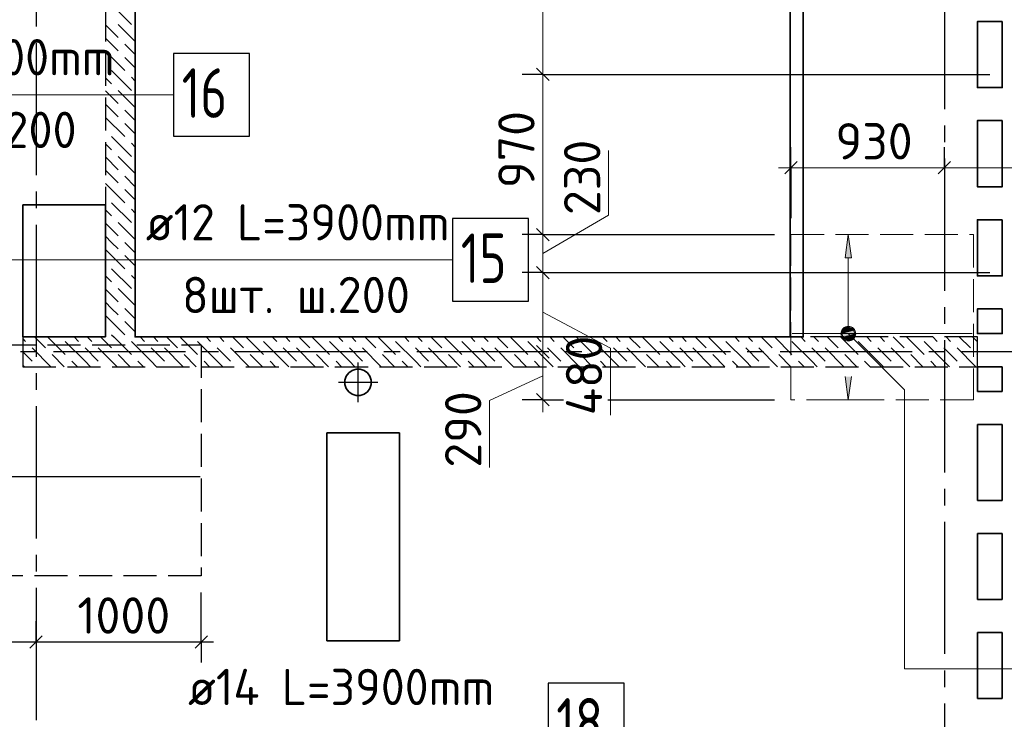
# Model space of a CAD drawing. Header units: millimetres. Extents: x 40580 to 1930067, y -240640 to 81020.
# Tile 349 of 656: x 1038396 to 1044358, y -218039 to -213801. Entities that reach past the tile are written whole.
import ezdxf

# ---------------------------------------------------------------- set-up
doc = ezdxf.new("R2010")
doc.units = ezdxf.units.MM
for name, pattern in [('______2', [270, 200, -70]), ('______5', [1100, 800, -100, 100, -100]), ('CENTER', [2, 1.25, -0.25, 0.25, -0.25])]:
    doc.linetypes.add(name, pattern=pattern)
for name, color, linetype, lineweight in [('Standard', 7, 'Continuous', 25), ('ДОП Верх по У', 7, 'Continuous', 25), ('ЖБ Перекрытие верхний уровень', 7, 'Continuous', 35), ('ОСИ', 7, 'CENTER', 15), ('Позиционная метка номер позиции', 7, 'Continuous', 13), ('Примечания', 7, 'Continuous', 13)]:
    doc.layers.add(name, color=color, linetype=linetype, lineweight=lineweight)
doc.layers.add('ЖБ Балка Вышележаща', color=7, linetype='Continuous')
doc.layers.add('Размерная выноска', color=7, linetype='Continuous')
doc.layers.add('ЖБ Стена верхний уровень', color=7, linetype='______2', true_color=0x656565)
doc.styles.add('ISOCPEUR', font='isocpeur.ttf')

msp = doc.modelspace()

# ---------------------------------------------------------------- hatches: boundary and pattern name
at = {"layer": 'ДОП Верх по У', "linetype": 'Continuous', "lineweight": 13, "transparency": 33554687}
for points in [[(1043433.6, -215243), (1043413.6, -215103), (1043393.6, -215243)], [(1043376.1, -215703), (1043451.1, -215703), (1043445.9, -215684.3)], [(1043376.1, -215703), (1043445.9, -215684.3), (1043381.4, -215684.3)], [(1043381.4, -215684.3), (1043445.9, -215684.3), (1043432.4, -215670.8)], [(1043381.4, -215684.3), (1043432.4, -215670.8), (1043394.9, -215670.8)], [(1043394.9, -215670.8), (1043432.4, -215670.8), (1043413.6, -215665.5)], [(1043381.4, -215721.8), (1043451.1, -215703), (1043376.1, -215703)], [(1043381.4, -215721.8), (1043445.9, -215721.8), (1043451.1, -215703)], [(1043394.9, -215735.3), (1043445.9, -215721.8), (1043381.4, -215721.8)], [(1043394.9, -215735.3), (1043432.4, -215735.3), (1043445.9, -215721.8)], [(1043432.4, -215735.3), (1043394.9, -215735.3), (1043413.6, -215740.5)]]:
    msp.add_hatch(color=7, dxfattribs=at).paths.add_polyline_path(points)
msp.add_hatch(color=7, dxfattribs=at).paths.add_polyline_path([(1043433.6, -215963), (1043413.6, -216103), (1043393.6, -215963)], flags=16)
at = {"layer": 'Позиционная метка номер позиции', "linetype": 'Continuous', "lineweight": 13, "transparency": 33554687}
for points in [[(1043370.4, -215691.5), (1043402.2, -215659.7), (1043381.8, -215671.2)], [(1043402.2, -215659.7), (1043370.4, -215691.5), (1043370.4, -215714.5)], [(1043402.2, -215659.7), (1043370.4, -215714.5), (1043425.1, -215659.7)], [(1043425.1, -215659.7), (1043370.4, -215714.5), (1043381.8, -215734.8)], [(1043425.1, -215659.7), (1043381.8, -215734.8), (1043445.5, -215671.2)], [(1043445.5, -215671.2), (1043381.8, -215734.8), (1043402.2, -215746.3)], [(1043445.5, -215671.2), (1043402.2, -215746.3), (1043456.9, -215691.5)], [(1043456.9, -215691.5), (1043402.2, -215746.3), (1043425.1, -215746.3)], [(1043456.9, -215691.5), (1043425.1, -215746.3), (1043456.9, -215714.5)], [(1043456.9, -215714.5), (1043425.1, -215746.3), (1043445.5, -215734.8)]]:
    msp.add_hatch(color=7, dxfattribs=at).paths.add_polyline_path(points)

# ---------------------------------------------------------------- linework, layer by layer
at = {"layer": 'Standard', "color": 251, "linetype": 'Continuous', "lineweight": -3, "true_color": 0x656565, "transparency": 33554687}
for p, q in [((1041564.1, -214133), (1041439.1, -214133)), ((1041564.1, -214133), (1041689.1, -214133)), ((1043066.6, -214697.8), (1043066.6, -214572.8)), ((1043995.6, -214697.8), (1043995.6, -214572.8)), ((1043066.6, -214697.8), (1043066.6, -214822.8)), ((1043066.6, -214697.8), (1043066.6, -215003)), ((1043995.6, -214697.8), (1043995.6, -214822.8)), ((1043995.6, -214697.8), (1043995.6, -214697.8)), ((1041564.1, -215103), (1041439.1, -215103)), ((1041564.1, -215103), (1041689.1, -215103)), ((1041564.1, -215333), (1041439.1, -215333)), ((1041564.1, -215333), (1041689.1, -215333)), ((1041564.1, -216103), (1041439.1, -216103)), ((1041564.1, -216103), (1041689.1, -216103)), ((1041564.1, -216103), (1041671.8, -216103)), ((1039495.6, -217570), (1039495.6, -217270)), ((1038495.6, -217570), (1038495.6, -217445)), ((1039495.6, -217570), (1039495.6, -217445)), ((1038495.6, -217570), (1038495.6, -217695)), ((1038495.6, -217570), (1038495.6, -217570)), ((1039495.6, -217570), (1039495.6, -217695))]:
    msp.add_line(p, q, dxfattribs=at)
at = {"layer": 'Standard', "color": 7, "linetype": 'Continuous', "lineweight": 25, "transparency": 33554687}
for p, q in [((1041526.6, -214095.5), (1041601.6, -214170.5)), ((1043029.1, -214735.3), (1043104.1, -214660.3)), ((1043958.1, -214735.3), (1044033.1, -214660.3)), ((1041526.6, -215065.5), (1041601.6, -215140.5)), ((1041526.6, -215295.5), (1041601.6, -215370.5)), ((1041526.6, -215775.5), (1041601.6, -215850.5)), ((1041526.6, -216065.5), (1041601.6, -216140.5)), ((1038458.1, -217607.5), (1038533.1, -217532.5)), ((1039458.1, -217607.5), (1039533.1, -217532.5))]:
    msp.add_line(p, q, dxfattribs=at)
at = {"layer": 'Standard', "color": 7, "linetype": 'Continuous', "lineweight": 13, "transparency": 33554687}
for p, q in [((1041962.2, -214984.6), (1041962.2, -214593.6)), ((1043066.6, -214697.8), (1042991.6, -214697.8)), ((1043066.6, -214697.8), (1043995.6, -214697.8)), ((1043995.6, -214697.8), (1045245.6, -214697.8)), ((1041564.1, -215218), (1041962.2, -214984.6)), ((1041564.1, -215103), (1041564.1, -215333)), ((1041564.1, -215333), (1041564.1, -215813)), ((1041564.1, -215573), (1041973.8, -215790.4)), ((1041973.8, -215790.4), (1041973.8, -216197)), ((1041564.1, -215813), (1041564.1, -216103)), ((1041564.1, -215958), (1041241.8, -216108)), ((1041241.8, -216108), (1041241.8, -216514.6)), ((1041564.1, -216103), (1041564.1, -216178))]:
    msp.add_line(p, q, dxfattribs=at)
at = {"layer": 'Standard', "color": 8, "linetype": '______5', "lineweight": -3, "transparency": 33554687}
for p, q in [((1040445.6, -216117.5), (1040445.6, -215878.5)), ((1040565.1, -215998), (1040326.1, -215998))]:
    msp.add_line(p, q, dxfattribs=at)
at = {"layer": 'Standard', "color": 7, "linetype": 'Continuous', "lineweight": -3, "transparency": 33554687}
for p, q in [((1038495.6, -217570), (1039495.6, -217570)), ((1039495.6, -217570), (1039570.6, -217570))]:
    msp.add_line(p, q, dxfattribs=at)
at = {"layer": 'Standard', "color": 7, "linetype": 'Continuous', "lineweight": 13, "transparency": 33554687}
for points in [[(1041564.1, -213013), (1041564.1, -213368.6), (1041564.1, -213368.6), (1041564.1, -214133)], [(1041564.1, -214133), (1041564.1, -214302.1), (1041564.1, -214302.1), (1041564.1, -215103)]]:
    msp.add_lwpolyline(points, dxfattribs=at)
at = {"layer": 'Standard', "color": 251, "linetype": 'Continuous', "lineweight": -3, "true_color": 0x656565, "transparency": 33554687}
for points in [[(1041564.1, -214133), (1041591.8, -214133), (1041591.8, -214133), (1041951.7, -214133), (1041951.7, -214133), (1041967.1, -214133), (1041967.1, -214133), (1044270.6, -214133)], [(1041564.1, -215103), (1041962.3, -215103), (1041962.3, -215103), (1042966.6, -215103)], [(1041564.1, -215333), (1041961.2, -215333), (1041961.2, -215333), (1044270.6, -215333)], [(1041956.8, -216103), (1041957.4, -216103), (1041957.4, -216103), (1042966.6, -216103)]]:
    msp.add_lwpolyline(points, dxfattribs=at)
at = {"layer": 'Standard', "color": 7, "linetype": 'Continuous', "lineweight": -3, "transparency": 33554687}
msp.add_lwpolyline([(1037695.6, -217570), (1038259, -217570), (1038259, -217570), (1038495.6, -217570)], dxfattribs=at)
at = {"layer": 'ДОП Верх по У', "color": 251, "linetype": 'Continuous', "lineweight": 13, "true_color": 0x494949, "transparency": 33554687}
for p, q in [((1043413.6, -215103), (1043393.6, -215243)), ((1043433.6, -215243), (1043413.6, -215103)), ((1043393.6, -215243), (1043433.6, -215243)), ((1043413.6, -215673), (1043413.6, -215243)), ((1043376.1, -215703), (1043376.1, -215703)), ((1043451.1, -215703), (1043451.1, -215703)), ((1043413.6, -216103), (1043393.6, -215963)), ((1043433.6, -215963), (1043413.6, -216103)), ((1043413.6, -216103), (1043313.6, -216103)), ((1043413.6, -216103), (1043513.6, -216103)), ((1043413.6, -216103), (1043413.6, -216103))]:
    msp.add_line(p, q, dxfattribs=at)
at = {"layer": 'ДОП Верх по У', "color": 7, "linetype": 'Continuous', "lineweight": 13, "transparency": 33554687}
msp.add_line((1039395.6, -215256), (1041017.3, -215256), dxfattribs=at)
at = {"layer": 'ДОП Верх по У', "color": 7, "linetype": 'Continuous', "lineweight": 18, "transparency": 33554687}
msp.add_line((1043073.6, -215703), (1044163.6, -215703), dxfattribs=at)
at = {"layer": 'ДОП Верх по У', "color": 7, "linetype": 'Continuous', "lineweight": -3, "transparency": 33554687}
msp.add_line((1039489.6, -216570), (1035601.6, -216570), dxfattribs=at)
at = {"layer": 'ДОП Верх по У', "color": 7, "linetype": 'Continuous', "lineweight": 25, "transparency": 33554687}
for points in [[(1039327.6, -214506), (1039787.6, -214506), (1039787.6, -214006), (1039327.6, -214006), (1039327.6, -214506)], [(1041017.3, -215506), (1041477.3, -215506), (1041477.3, -215006), (1041017.3, -215006), (1041017.3, -215506)], [(1041595.6, -218320), (1042055.6, -218320), (1042055.6, -217820), (1041595.6, -217820), (1041595.6, -218320)]]:
    msp.add_lwpolyline(points, dxfattribs=at)
at = {"layer": 'ДОП Верх по У', "color": 251, "linetype": 'Continuous', "lineweight": 13, "true_color": 0x494949, "transparency": 33554687}
msp.add_circle((1043413.6, -215703), 37.5, dxfattribs=at)
at = {"layer": 'ЖБ Балка Вышележаща', "color": 7, "linetype": 'Continuous', "lineweight": 35, "transparency": 33554687}
msp.add_line((1043060.6, -213193), (1043060.6, -215723), dxfattribs=at)
at = {"layer": 'ЖБ Перекрытие верхний уровень', "color": 7, "linetype": 'Continuous', "lineweight": 35, "transparency": 33554687}
msp.add_line((1043140.6, -215723), (1043140.6, -213193), dxfattribs=at)
at = {"layer": 'ЖБ Перекрытие верхний уровень', "transparency": 33554687}
for p, q in [((1038915.6, -214923), (1038415.6, -214923)), ((1038415.6, -214923), (1038415.6, -215723)), ((1038915.6, -215723), (1038915.6, -214923)), ((1038415.6, -215723), (1038915.6, -215723)), ((1040409, -215926.1), (1040388.6, -215941)), ((1040433, -215918.3), (1040409, -215926.1)), ((1040458.3, -215918.3), (1040433, -215918.3)), ((1040482.3, -215926.1), (1040458.3, -215918.3)), ((1040502.7, -215941), (1040482.3, -215926.1)), ((1044195.6, -216053), (1044195.6, -215903)), ((1044195.6, -215903), (1044345.6, -215903)), ((1044345.6, -215903), (1044345.6, -216053)), ((1040373.8, -215961.4), (1040366, -215985.4)), ((1040366, -215985.4), (1040366, -216010.6)), ((1040388.6, -215941), (1040373.8, -215961.4)), ((1040517.5, -215961.4), (1040502.7, -215941)), ((1040525.3, -215985.4), (1040517.5, -215961.4)), ((1040525.3, -216010.6), (1040525.3, -215985.4)), ((1040366, -216010.6), (1040373.8, -216034.6)), ((1040373.8, -216034.6), (1040388.6, -216055)), ((1040502.7, -216055), (1040517.5, -216034.6)), ((1040517.5, -216034.6), (1040525.3, -216010.6)), ((1040388.6, -216055), (1040409, -216069.9)), ((1040409, -216069.9), (1040433, -216077.7)), ((1040433, -216077.7), (1040458.3, -216077.7)), ((1040458.3, -216077.7), (1040482.3, -216069.9)), ((1040482.3, -216069.9), (1040502.7, -216055)), ((1044345.6, -216053), (1044195.6, -216053)), ((1044195.6, -216713), (1044195.6, -216253)), ((1044195.6, -216253), (1044345.6, -216253)), ((1044345.6, -216253), (1044345.6, -216713)), ((1040695.6, -216303), (1040255.6, -216303)), ((1040255.6, -216303), (1040255.6, -217563)), ((1040695.6, -217563), (1040695.6, -216303)), ((1044345.6, -216713), (1044195.6, -216713)), ((1044195.6, -216913), (1044345.6, -216913)), ((1044195.6, -217313), (1044195.6, -216913)), ((1044345.6, -216913), (1044345.6, -217313)), ((1044345.6, -217313), (1044195.6, -217313)), ((1044195.6, -217913), (1044195.6, -217513)), ((1044195.6, -217513), (1044345.6, -217513)), ((1044345.6, -217513), (1044345.6, -217913)), ((1040255.6, -217563), (1040695.6, -217563)), ((1044345.6, -217913), (1044195.6, -217913))]:
    msp.add_line(p, q, dxfattribs=at)
at = {"layer": 'ЖБ Перекрытие верхний уровень', "transparency": 33554687, "extrusion": (0, 0, -1)}
msp.add_lwpolyline([(-1043140.6, -213193), (-1043140.6, -215723), (-1039095.6, -215723), (-1039095.6, -213013), (-1038595.6, -213013), (-1038595.6, -211263), (-1043035.6, -211263), (-1043035.6, -213193)], close=True, dxfattribs=at)
at = {"layer": 'ЖБ Перекрытие верхний уровень', "transparency": 33554687}
for points in [[(1044345.6, -213813), (1044345.6, -214213), (1044195.6, -214213), (1044195.6, -213813)], [(1044345.6, -214413), (1044345.6, -214813), (1044195.6, -214813), (1044195.6, -214413)], [(1044345.6, -215013), (1044345.6, -215353), (1044195.6, -215353), (1044195.6, -215013)], [(1044345.6, -215553), (1044345.6, -215703), (1044195.6, -215703), (1044195.6, -215553)]]:
    msp.add_lwpolyline(points, close=True, dxfattribs=at)
at = {"layer": 'ЖБ Стена верхний уровень', "color": 251, "linetype": '______2', "lineweight": -3, "true_color": 0x656565, "transparency": 33554687}
for p, q in [((1038915.6, -213193), (1038915.6, -215723)), ((1039095.6, -215723), (1039095.6, -213193)), ((1038915.6, -215723), (1038415.6, -215723)), ((1038415.6, -215723), (1038415.6, -215903)), ((1044195.6, -215723), (1039095.6, -215723)), ((1044195.6, -215903), (1044195.6, -215723)), ((1038415.6, -215903), (1044195.6, -215903))]:
    msp.add_line(p, q, dxfattribs=at)
at = {"layer": 'ЖБ Стена верхний уровень', "color": 9, "linetype": 'Continuous', "lineweight": -3, "true_color": 0xc7c7c7, "transparency": 33554687}
for p, q in [((1038952.6, -213709.9), (1039072.6, -213829.9)), ((1038915.6, -213832.9), (1038992.6, -213909.9)), ((1039095.6, -213932.9), (1038992.6, -213829.9)), ((1038952.6, -213949.9), (1038915.6, -213912.9)), ((1038992.6, -213989.8), (1038952.6, -213949.9)), ((1039032.6, -213949.9), (1039095.6, -214012.9)), ((1038915.6, -213992.9), (1039032.6, -214109.9)), ((1039032.6, -214029.9), (1039095.6, -214092.9)), ((1038952.6, -214109.9), (1039072.6, -214229.9)), ((1038915.6, -214152.9), (1038952.6, -214189.8)), ((1039095.6, -214172.9), (1039072.6, -214149.9)), ((1038915.6, -214232.9), (1038992.6, -214309.9)), ((1039095.6, -214332.9), (1038992.6, -214229.9)), ((1038952.6, -214349.9), (1038915.6, -214312.9)), ((1038992.6, -214389.8), (1038952.6, -214349.9)), ((1039032.6, -214349.9), (1039095.6, -214412.9)), ((1038915.6, -214392.9), (1039032.6, -214509.9)), ((1039032.6, -214429.9), (1039095.6, -214492.9)), ((1038915.6, -214552.9), (1038952.6, -214589.8)), ((1038952.6, -214509.9), (1039072.6, -214629.9)), ((1039095.6, -214572.9), (1039072.6, -214549.9)), ((1038915.6, -214632.9), (1038992.6, -214709.9)), ((1039095.6, -214732.9), (1038992.6, -214629.9)), ((1038952.6, -214749.9), (1038915.6, -214712.9)), ((1038915.6, -214792.9), (1039032.6, -214909.9)), ((1038992.6, -214789.8), (1038952.6, -214749.9)), ((1039032.6, -214749.9), (1039095.6, -214812.9)), ((1039032.6, -214829.9), (1039095.6, -214892.9)), ((1038952.6, -214909.9), (1039072.6, -215029.9)), ((1038915.6, -214952.9), (1038952.6, -214989.8)), ((1039095.6, -214972.9), (1039072.6, -214949.9)), ((1038915.6, -215032.9), (1038992.6, -215109.9)), ((1039095.6, -215132.9), (1038992.6, -215029.9)), ((1038952.6, -215149.9), (1038915.6, -215112.9)), ((1038992.6, -215189.8), (1038952.6, -215149.9)), ((1039032.6, -215149.9), (1039095.6, -215212.9)), ((1038915.6, -215192.9), (1039032.6, -215309.9)), ((1039032.6, -215229.9), (1039095.6, -215292.9)), ((1038952.6, -215309.9), (1039072.6, -215429.9)), ((1038915.6, -215352.9), (1038952.6, -215389.8)), ((1039095.6, -215372.9), (1039072.6, -215349.9)), ((1038915.6, -215432.9), (1038992.6, -215509.9)), ((1039095.6, -215532.9), (1038992.6, -215429.9)), ((1038952.6, -215549.9), (1038915.6, -215512.9)), ((1038992.6, -215589.8), (1038952.6, -215549.9)), ((1039032.6, -215549.9), (1039095.6, -215612.9)), ((1038915.6, -215592.9), (1039032.6, -215709.9)), ((1039032.6, -215629.9), (1039095.6, -215692.9)), ((1038432.6, -215749.9), (1038415.6, -215732.9)), ((1038485.7, -215723), (1038552.6, -215789.8)), ((1038565.7, -215723), (1038672.6, -215829.9)), ((1038792.6, -215869.9), (1038672.6, -215749.9)), ((1038725.7, -215723), (1038752.6, -215749.9)), ((1038832.6, -215749.9), (1038805.7, -215723)), ((1038885.7, -215723), (1038952.6, -215789.8)), ((1038952.6, -215709.9), (1038965.7, -215723)), ((1038965.7, -215723), (1039072.6, -215829.9)), ((1039192.6, -215869.9), (1039072.6, -215749.9)), ((1039125.7, -215723), (1039152.6, -215749.9)), ((1039232.6, -215749.9), (1039205.7, -215723)), ((1039285.7, -215723), (1039352.6, -215789.8)), ((1039365.7, -215723), (1039472.6, -215829.9)), ((1039592.6, -215869.9), (1039472.6, -215749.9)), ((1039525.7, -215723), (1039552.6, -215749.9)), ((1039632.6, -215749.9), (1039605.7, -215723)), ((1039685.7, -215723), (1039752.6, -215789.8)), ((1039765.7, -215723), (1039872.6, -215829.9)), ((1039992.6, -215869.9), (1039872.6, -215749.9)), ((1039925.7, -215723), (1039952.6, -215749.9)), ((1040032.6, -215749.9), (1040005.7, -215723)), ((1040085.7, -215723), (1040152.6, -215789.8)), ((1040165.7, -215723), (1040272.6, -215829.9)), ((1040392.6, -215869.9), (1040272.6, -215749.9)), ((1040325.7, -215723), (1040352.6, -215749.9)), ((1040432.6, -215749.9), (1040405.7, -215723)), ((1040485.7, -215723), (1040552.6, -215789.8)), ((1040565.7, -215723), (1040672.6, -215829.9)), ((1040792.6, -215869.9), (1040672.6, -215749.9)), ((1040725.7, -215723), (1040752.6, -215749.9)), ((1040832.6, -215749.9), (1040805.7, -215723)), ((1040885.7, -215723), (1040952.6, -215789.8)), ((1040965.7, -215723), (1041072.6, -215829.9)), ((1041192.6, -215869.9), (1041072.6, -215749.9)), ((1041125.7, -215723), (1041152.6, -215749.9)), ((1041232.6, -215749.9), (1041205.7, -215723)), ((1041285.7, -215723), (1041352.6, -215789.8)), ((1041365.7, -215723), (1041472.6, -215829.9)), ((1041592.6, -215869.9), (1041472.6, -215749.9)), ((1041525.7, -215723), (1041552.6, -215749.9)), ((1041632.6, -215749.9), (1041605.7, -215723)), ((1041685.7, -215723), (1041752.6, -215789.8)), ((1041765.7, -215723), (1041872.6, -215829.9)), ((1041992.6, -215869.9), (1041872.6, -215749.9)), ((1041925.7, -215723), (1041952.6, -215749.9)), ((1042032.6, -215749.9), (1042005.7, -215723)), ((1042085.7, -215723), (1042152.6, -215789.8)), ((1042165.7, -215723), (1042272.6, -215829.9)), ((1042392.6, -215869.9), (1042272.6, -215749.9)), ((1042325.7, -215723), (1042352.6, -215749.9)), ((1042432.6, -215749.9), (1042405.7, -215723)), ((1042485.7, -215723), (1042552.6, -215789.8)), ((1042565.7, -215723), (1042672.6, -215829.9)), ((1042792.6, -215869.9), (1042672.6, -215749.9)), ((1042725.7, -215723), (1042752.6, -215749.9)), ((1042832.6, -215749.9), (1042805.7, -215723)), ((1042885.7, -215723), (1042952.6, -215789.8)), ((1042965.7, -215723), (1043072.6, -215829.9)), ((1043192.6, -215869.9), (1043072.6, -215749.9)), ((1043125.7, -215723), (1043152.6, -215749.9)), ((1043232.6, -215749.9), (1043205.7, -215723)), ((1043285.7, -215723), (1043352.6, -215789.8)), ((1043365.7, -215723), (1043472.6, -215829.9)), ((1043592.6, -215869.9), (1043472.6, -215749.9)), ((1043525.7, -215723), (1043552.6, -215749.9)), ((1043632.6, -215749.9), (1043605.7, -215723)), ((1043685.7, -215723), (1043752.6, -215789.8)), ((1043765.7, -215723), (1043872.6, -215829.9)), ((1043992.6, -215869.9), (1043872.6, -215749.9)), ((1043925.7, -215723), (1043952.6, -215749.9)), ((1044032.6, -215749.9), (1044005.7, -215723)), ((1044085.7, -215723), (1044152.6, -215789.8)), ((1044165.7, -215723), (1044195.6, -215752.9)), ((1038472.6, -215789.8), (1038585.7, -215903)), ((1038792.6, -215789.8), (1038872.6, -215869.9)), ((1038872.6, -215789.8), (1038985.7, -215903)), ((1039192.6, -215789.8), (1039272.6, -215869.9)), ((1039272.6, -215789.8), (1039385.7, -215903)), ((1039592.6, -215789.8), (1039672.6, -215869.9)), ((1039672.6, -215789.8), (1039785.7, -215903)), ((1039992.6, -215789.8), (1040072.6, -215869.9)), ((1040072.6, -215789.8), (1040185.7, -215903)), ((1040392.6, -215789.8), (1040472.6, -215869.9)), ((1040472.6, -215789.8), (1040585.7, -215903)), ((1040792.6, -215789.8), (1040872.6, -215869.9)), ((1040872.6, -215789.8), (1040985.7, -215903)), ((1041192.6, -215789.8), (1041272.6, -215869.9)), ((1041272.6, -215789.8), (1041385.7, -215903)), ((1041592.6, -215789.8), (1041672.6, -215869.9)), ((1041672.6, -215789.8), (1041785.7, -215903)), ((1041992.6, -215789.8), (1042072.6, -215869.9)), ((1042072.6, -215789.8), (1042185.7, -215903)), ((1042392.6, -215789.8), (1042472.6, -215869.9)), ((1042472.6, -215789.8), (1042585.7, -215903)), ((1042792.6, -215789.8), (1042872.6, -215869.9)), ((1042872.6, -215789.8), (1042985.7, -215903)), ((1043192.6, -215789.8), (1043272.6, -215869.9)), ((1043272.6, -215789.8), (1043385.7, -215903)), ((1043592.6, -215789.8), (1043672.6, -215869.9)), ((1043672.6, -215789.8), (1043785.7, -215903)), ((1043992.6, -215789.8), (1044072.6, -215869.9)), ((1044072.6, -215789.8), (1044185.7, -215903)), ((1038415.6, -215812.9), (1038472.6, -215869.9)), ((1038665.7, -215903), (1038592.6, -215829.9)), ((1038712.6, -215869.9), (1038745.7, -215903)), ((1038792.6, -215869.9), (1038825.7, -215903)), ((1039065.7, -215903), (1038992.6, -215829.9)), ((1039112.6, -215869.9), (1039145.7, -215903)), ((1039192.6, -215869.9), (1039225.7, -215903)), ((1039465.7, -215903), (1039392.6, -215829.9)), ((1039512.6, -215869.9), (1039545.7, -215903)), ((1039592.6, -215869.9), (1039625.7, -215903)), ((1039865.7, -215903), (1039792.6, -215829.9)), ((1039912.6, -215869.9), (1039945.7, -215903)), ((1039992.6, -215869.9), (1040025.7, -215903)), ((1040265.7, -215903), (1040192.6, -215829.9)), ((1040312.6, -215869.9), (1040345.7, -215903)), ((1040392.6, -215869.9), (1040425.7, -215903)), ((1040665.7, -215903), (1040592.6, -215829.9)), ((1040712.6, -215869.9), (1040745.7, -215903)), ((1040792.6, -215869.9), (1040825.7, -215903)), ((1041065.7, -215903), (1040992.6, -215829.9)), ((1041112.6, -215869.9), (1041145.7, -215903)), ((1041192.6, -215869.9), (1041225.7, -215903)), ((1041465.7, -215903), (1041392.6, -215829.9)), ((1041512.6, -215869.9), (1041545.7, -215903)), ((1041592.6, -215869.9), (1041625.7, -215903)), ((1041865.7, -215903), (1041792.6, -215829.9)), ((1041912.6, -215869.9), (1041945.7, -215903)), ((1041992.6, -215869.9), (1042025.7, -215903)), ((1042265.7, -215903), (1042192.6, -215829.9)), ((1042312.6, -215869.9), (1042345.7, -215903)), ((1042392.6, -215869.9), (1042425.7, -215903)), ((1042665.7, -215903), (1042592.6, -215829.9)), ((1042712.6, -215869.9), (1042745.7, -215903)), ((1042792.6, -215869.9), (1042825.7, -215903)), ((1043065.7, -215903), (1042992.6, -215829.9)), ((1043112.6, -215869.9), (1043145.7, -215903)), ((1043192.6, -215869.9), (1043225.7, -215903)), ((1043465.7, -215903), (1043392.6, -215829.9)), ((1043512.6, -215869.9), (1043545.7, -215903)), ((1043592.6, -215869.9), (1043625.7, -215903)), ((1043865.7, -215903), (1043792.6, -215829.9)), ((1043912.6, -215869.9), (1043945.7, -215903)), ((1043992.6, -215869.9), (1044025.7, -215903)), ((1044195.6, -215832.9), (1044192.6, -215829.9)), ((1038415.6, -215892.9), (1038425.7, -215903))]:
    msp.add_line(p, q, dxfattribs=at)
at = {"layer": 'ОСИ', "color": 8, "linetype": '______5', "lineweight": -3, "transparency": 33554687}
for p, q in [((1043995.6, -200343), (1043995.6, -224513)), ((1038495.6, -200743), (1038495.6, -224513)), ((1044900.8, -215813), (1025771.6, -215813))]:
    msp.add_line(p, q, dxfattribs=at)
at = {"layer": 'Позиционная метка номер позиции', "color": 7, "linetype": 'Continuous', "lineweight": 13, "transparency": 33554687}
for p, q in [((1043381.8, -215671.2), (1043381.8, -215671.2)), ((1043445.5, -215671.2), (1043445.5, -215671.2)), ((1043381.8, -215734.8), (1043381.8, -215734.8)), ((1043445.5, -215734.8), (1043445.5, -215734.8))]:
    msp.add_line(p, q, dxfattribs=at)
for points in [[(1036603.2, -215170), (1037103.2, -214670), (1037103.2, -214256), (1039327.6, -214256)], [(1037545.6, -216556), (1038019.4, -216082.2), (1038019.4, -215256), (1041017.3, -215256)], [(1043413.6, -215703), (1043753, -216042.4), (1043753, -217733), (1048945.6, -217733)]]:
    msp.add_lwpolyline(points, dxfattribs=at)
msp.add_circle((1043413.6, -215703), 45, dxfattribs=at)
at = {"layer": 'Примечания', "color": 7, "linetype": '______2', "lineweight": 18, "transparency": 33554687}
for p, q in [((1043066.6, -215103), (1044170.6, -215103)), ((1043066.6, -216103), (1043066.6, -215103)), ((1044170.6, -215103), (1044170.6, -216103)), ((1044170.6, -216103), (1043066.6, -216103))]:
    msp.add_line(p, q, dxfattribs=at)
at = {"layer": 'Примечания', "color": 7, "linetype": '______2', "lineweight": -3, "transparency": 33554687}
for p, q in [((1035595.6, -215770), (1039495.6, -215770)), ((1039495.6, -215770), (1039495.6, -217170)), ((1039495.6, -217170), (1035595.6, -217170))]:
    msp.add_line(p, q, dxfattribs=at)
at = {"layer": 'Размерная выноска', "color": 7, "linetype": 'Continuous', "lineweight": 35, "transparency": 33554687}
msp.add_line((1043140.6, -215723), (1043140.6, -213193), dxfattribs=at)

# ---------------------------------------------------------------- texts
at = {"layer": 'Standard', "color": 7, "linetype": 'Continuous', "lineweight": 25, "transparency": 33554687, "char_height": 220, "attachment_point": 7, "rotation": 90, "style": 'ISOCPEUR'}
for s, insert, width in [('970', (1041514.1, -214821.3), 531.96), ('230', (1041912.2, -214984.6), 516.396), ('480', (1041923.7, -216197), 531.967), ('290', (1041191.8, -216514.6), 531.96)]:
    msp.add_mtext(s, dxfattribs=dict(at, insert=insert, width=width))
at = {"layer": 'Standard', "color": 7, "linetype": 'Continuous', "lineweight": 25, "transparency": 33554687, "char_height": 220, "attachment_point": 7, "style": 'ISOCPEUR'}
for s, insert, width in [('930', (1043335.6, -214647.8), 516.396), ('1000', (1038745.4, -217520), 625.741)]:
    msp.add_mtext(s, dxfattribs=dict(at, insert=insert, width=width))
at = {"layer": 'ДОП Верх по У', "color": 7, "linetype": 'Continuous', "lineweight": 13, "transparency": 33554687, "attachment_point": 7, "style": 'ISOCPEUR'}
for s, insert, char_height, width in [('\\W0.96;ø12 L=2200mm ', (1037147.6, -214138.7), 220, 2152.025), ('\\W0.75;16', (1039377.6, -214396), 300, 472.649), ('\\W0.97;5шт. ш.200 ', (1037367.6, -214578.7), 220, 1713.203), ('\\W0.96;ø12 L=3900mm ', (1039159.6, -215138.7), 220, 2152.025), ('\\W0.75;15', (1041067.3, -215396), 300, 472.649), ('\\W0.97;8шт. ш.200 ', (1039379.6, -215578.7), 220, 1713.203), ('\\W0.96;ø14 L=3900mm ', (1039415.6, -217952.7), 220, 2173.901), ('\\W0.75;18', (1041645.6, -218210), 300, 472.649)]:
    msp.add_mtext(s, dxfattribs=dict(at, insert=insert, char_height=char_height, width=width))

doc.saveas('drawing.dxf')
